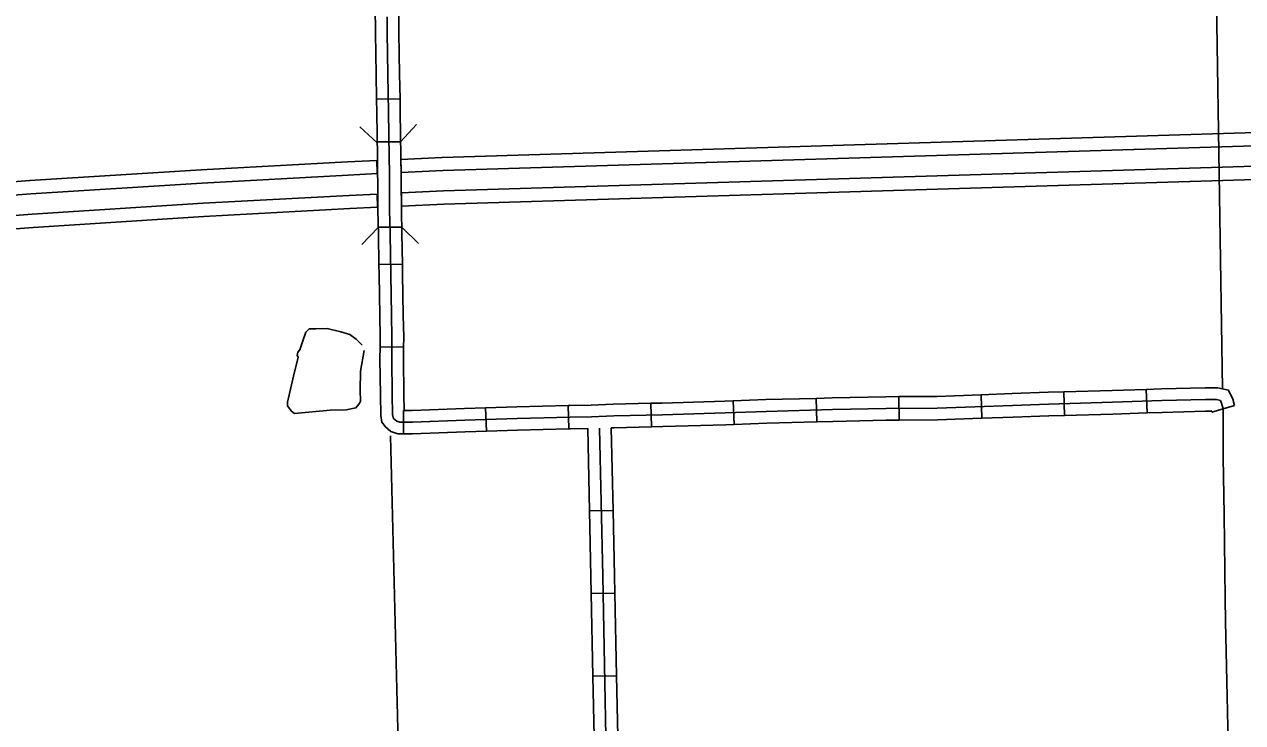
# Model space of a CAD drawing. Extents: x 1127717 to 1741049, y 2026793 to 2244711.
# Drawn here: x 1324961 to 1332746, y 2086909 to 2091369 of the extents above; entities that cross this region are included whole.
import ezdxf

# ---------------------------------------------------------------- set-up
doc = ezdxf.new("R2010")
doc.units = 0
for name, color, linetype in [('19', 7, 'Continuous'), ('32', 7, 'Continuous'), ('33', 7, 'Continuous'), ('35', 7, 'Continuous'), ('39', 7, 'Continuous'), ('5', 7, 'Continuous'), ('6', 7, 'Continuous')]:
    doc.layers.add(name, color=color, linetype=linetype)

msp = doc.modelspace()

# ---------------------------------------------------------------- linework, layer by layer
at = {"layer": '19'}
for p, q in [((1327369.8, 2090422.6), (1327367.2, 2090506.9)), ((1327214.1, 2090500.4), (1327215.4, 2090416.1)), ((1327215.4, 2090285), (1327218, 2090200.6)), ((1327372.4, 2090207.1), (1327371.1, 2090292.8))]:
    msp.add_line(p, q, dxfattribs=at)
for points in [[(1327367.2, 2090506.9), (1327631.5, 2090519.8), (1333801.6, 2090707.5), (1335403.5, 2090746.7), (1337899.3, 2090826.4)], [(1337901.1, 2090741.4), (1335405.9, 2090661.8), (1333804, 2090622.5), (1327634.7, 2090434.8), (1327369.8, 2090422.6)], [(1327371.1, 2090292.8), (1327639.7, 2090304.9), (1333807.5, 2090492.6), (1335409.6, 2090531.8), (1337904.3, 2090611.4)], [(1337905.9, 2090526.4), (1335412, 2090446.8), (1333809.9, 2090407.6), (1327643, 2090220), (1327372.4, 2090207.1)], [(1314274.3, 2089487.9), (1315455.2, 2089590.7), (1320019.8, 2089969.9), (1321826.1, 2090125.6), (1324996.3, 2090371.4), (1326091, 2090440.8), (1327025.8, 2090491.8), (1327214.1, 2090500.4)], [(1327215.4, 2090416.1), (1327030.1, 2090406.9), (1326096, 2090355.9), (1325002.2, 2090286.6), (1321833, 2090040.9), (1320027, 2089885.2), (1315462.4, 2089506), (1314291.9, 2089404.1)], [(1314274.3, 2089272), (1315473.4, 2089376.5), (1320037.9, 2089755.6), (1321843.6, 2089911.3), (1325011.4, 2090156.9), (1326103.7, 2090226.2), (1327036.6, 2090277.1), (1327215.4, 2090285)], [(1327218, 2090200.6), (1327040.9, 2090192.2), (1326108.7, 2090141.3), (1325017.3, 2090072.1), (1321850.5, 2089826.6), (1320045.1, 2089670.9), (1315480.6, 2089291.8), (1314281.8, 2089187.4)]]:
    msp.add_lwpolyline(points, dxfattribs=at)
at = {"layer": '32'}
for p, q in [((1327362, 2090893.9), (1327212.1, 2090890.8)), ((1327366, 2090619.1), (1327216, 2090618)), ((1327372.9, 2090074.5), (1327222.9, 2090073.4)), ((1327377, 2089837.7), (1327227, 2089835.3)), ((1327384.8, 2089307.7), (1327234.8, 2089309.5)), ((1332131, 2089037.4), (1332136.2, 2088887.5)), ((1328965.2, 2088948.5), (1328968.8, 2088798.5)), ((1329491.9, 2088964), (1329497.7, 2088814.1)), ((1330020.6, 2088980.3), (1330024.5, 2088830.3)), ((1330549.8, 2088991.1), (1330551, 2088841.1)), ((1331075.5, 2089003.3), (1331080.9, 2088853.4)), ((1331603.9, 2089021.6), (1331607.9, 2088871.7)), ((1327383.7, 2088903.3), (1327383.7, 2088753.3)), ((1327909.2, 2088919.9), (1327913.7, 2088770)), ((1328437.2, 2088934.9), (1328441.3, 2088784.9)), ((1332694.6, 2088934), (1332550.4, 2088892.8)), ((1328573, 2088261), (1328723, 2088264.3)), ((1328584.2, 2087733.2), (1328734.2, 2087736.3)), ((1328595, 2087205.3), (1328745, 2087208.4))]:
    msp.add_line(p, q, dxfattribs=at)
for points in [[(1327212.1, 2090890.8), (1327208.8, 2091048.4), (1327204.6, 2091313.8), (1327203.8, 2091486.1)], [(1327362, 2090893.9), (1327358.8, 2091051.1), (1327354.6, 2091315.3), (1327353.7, 2091489.4)], [(1332622.5, 2088913.4), (1332612.4, 2088948.6), (1332604.1, 2088967), (1332579.4, 2088972.5), (1332509, 2088972.5), (1332229.2, 2088965.8), (1331915.1, 2088954.9), (1331505.4, 2088944), (1331276.7, 2088935.6), (1330794.2, 2088918), (1330467.5, 2088915.5), (1330124.9, 2088908), (1329702.7, 2088897.1), (1329440.5, 2088887), (1329040.1, 2088875.3), (1328727.6, 2088867.7), (1328585.8, 2088861.9), (1328449.2, 2088860.2), (1328110.8, 2088851), (1327776.3, 2088840.9), (1327441.2, 2088828.3), (1327360.8, 2088828.3), (1327340.7, 2088835), (1327323.1, 2088850.1), (1327317.3, 2088857.7), (1327314.7, 2088876.1), (1327311.4, 2089004.3), (1327308.9, 2089231.4), (1327310.6, 2089370.7), (1327308, 2089510.6), (1327303, 2089772.1), (1327298.8, 2090029.4), (1327295.5, 2090182.7), (1327293.8, 2090418.2), (1327292.1, 2090523.3), (1327288.8, 2090808.2), (1327283.8, 2091049.8), (1327279.6, 2091314.6), (1327279.1, 2091418.5)], [(1327219.2, 2090363.9), (1327218.8, 2090417.4), (1327217.1, 2090522.3), (1327213.8, 2090807), (1327212.1, 2090890.8)], [(1327369.2, 2090365), (1327368.8, 2090419.1), (1327367.1, 2090524.3), (1327363.8, 2090809.5), (1327362, 2090893.9)], [(1327227, 2089835.3), (1327223.8, 2090028), (1327220.5, 2090181.7), (1327219.2, 2090363.9)], [(1327377, 2089837.7), (1327373.8, 2090030.8), (1327370.5, 2090183.8), (1327369.2, 2090365)], [(1327234.8, 2089309.5), (1327235.5, 2089370.5), (1327233.1, 2089509.3), (1327228, 2089770.8), (1327227, 2089835.3)], [(1327384.8, 2089307.7), (1327385.6, 2089370.9), (1327383, 2089512), (1327378, 2089773.4), (1327377, 2089837.7)], [(1327383.7, 2088753.3), (1327348.6, 2088753.3), (1327303, 2088768.5), (1327268.6, 2088798.1), (1327245.7, 2088827.5), (1327239.9, 2088870), (1327236.4, 2089002.9), (1327233.9, 2089231.5), (1327234.8, 2089309.5)], [(1327383.7, 2088903.3), (1327389.1, 2088903.3), (1327386.4, 2089005.7), (1327383.9, 2089231.4), (1327384.8, 2089307.7)], [(1332131, 2089037.4), (1331912.8, 2089029.9), (1331603.9, 2089021.6)], [(1332694.6, 2088934), (1332683, 2088974.6), (1332656.8, 2089032.2), (1332587.5, 2089047.5), (1332508.1, 2089047.5), (1332227, 2089040.7), (1332131, 2089037.4)], [(1328965.2, 2088948.5), (1328725.1, 2088942.7), (1328583.8, 2088936.8), (1328447.8, 2088935.2), (1328437.2, 2088934.9)], [(1329491.9, 2088964), (1329438, 2088962), (1329038.1, 2088950.2), (1328965.2, 2088948.5)], [(1330020.6, 2088980.3), (1329700.3, 2088972), (1329491.9, 2088964)], [(1330549.8, 2088991.1), (1330466.4, 2088990.5), (1330123.1, 2088982.9), (1330020.6, 2088980.3)], [(1331075.5, 2089003.3), (1330792.6, 2088993), (1330549.8, 2088991.1)], [(1331603.9, 2089021.6), (1331503.1, 2089019), (1331274, 2089010.6), (1331075.5, 2089003.3)], [(1327909.2, 2088919.9), (1327773.8, 2088915.9), (1327439.8, 2088903.3), (1327383.7, 2088903.3)], [(1328437.2, 2088934.9), (1328108.7, 2088925.9), (1327909.2, 2088919.9)], [(1331607.9, 2088871.7), (1331507.8, 2088869), (1331279.5, 2088860.7), (1331080.9, 2088853.4)], [(1332136.2, 2088887.5), (1331917.4, 2088879.9), (1331607.9, 2088871.7)], [(1332550.4, 2088892.8), (1332549, 2088897.5), (1332509.9, 2088897.5), (1332231.4, 2088890.8), (1332136.2, 2088887.5)], [(1328968.8, 2088798.5), (1328730.1, 2088792.8), (1328711.6, 2088792)], [(1329497.7, 2088814.1), (1329443, 2088812), (1329042.1, 2088800.3), (1328968.8, 2088798.5)], [(1330024.5, 2088830.3), (1329705.1, 2088822.1), (1329497.7, 2088814.1)], [(1330551, 2088841.1), (1330468.6, 2088840.5), (1330126.7, 2088833), (1330024.5, 2088830.3)], [(1331080.9, 2088853.4), (1330795.9, 2088843), (1330551, 2088841.1)], [(1327913.7, 2088770), (1327778.8, 2088765.9), (1327442.6, 2088753.3), (1327383.7, 2088753.3)], [(1328441.3, 2088784.9), (1328113, 2088776), (1327913.7, 2088770)], [(1328561.7, 2088786.6), (1328450.7, 2088785.2), (1328441.3, 2088784.9)], [(1328561.7, 2088786.6), (1328573, 2088261)], [(1328636.6, 2088790.5), (1328657, 2087844), (1328677.8, 2086821.3), (1328693.3, 2086283)], [(1328711.6, 2088792), (1328723, 2088264.3)], [(1328573, 2088261), (1328582, 2087842.5), (1328584.2, 2087733.2)], [(1328723, 2088264.3), (1328732, 2087845.6), (1328734.2, 2087736.3)], [(1328584.2, 2087733.2), (1328595, 2087205.3)], [(1328734.2, 2087736.3), (1328745, 2087208.4)], [(1328595, 2087205.3), (1328602.8, 2086819.4), (1328606.9, 2086676.8)], [(1328745, 2087208.4), (1328752.8, 2086823.1), (1328756.9, 2086681.2)]]:
    msp.add_lwpolyline(points, dxfattribs=at)
at = {"layer": '33'}
msp.add_lwpolyline([(1332622.5, 2088913.4), (1332622.5, 2088601.7), (1332627.5, 2088238.3), (1332634.2, 2087701.9), (1332637.6, 2087554.4), (1332647.6, 2087076.3), (1332654.3, 2086781.3), (1332656, 2086493), (1332662.7, 2086319.4)], dxfattribs=at)
at = {"layer": '35'}
msp.add_lwpolyline([(1327133.9, 2089286.7), (1327109.4, 2089153.5), (1327107.6, 2089032), (1327109.4, 2088959.5), (1327098.5, 2088942.3), (1327080.4, 2088919.6), (1327018.8, 2088907), (1326915.5, 2088904.2), (1326688.1, 2088884.3), (1326668.2, 2088897.9), (1326653.7, 2088917.8), (1326643.7, 2088932.3), (1326642.8, 2088955.9), (1326681.8, 2089122.7), (1326711.7, 2089242.3), (1326705.3, 2089255), (1326708.9, 2089275), (1326721.6, 2089289.5), (1326738.8, 2089341.1), (1326760.6, 2089402.8), (1326782.3, 2089424.5), (1326823.1, 2089425.4), (1326896.5, 2089426.3), (1326983.5, 2089405.5), (1327040.6, 2089388.3), (1327082.2, 2089359.2), (1327120.3, 2089320.3)], dxfattribs=at)
at = {"layer": '39'}
for points in [[(1327216.1, 2090613.5), (1327106.2, 2090715.6)], [(1327468.1, 2090729), (1327366, 2090619.1)], [(1327118.9, 2089963.5), (1327222.9, 2090071.6)], [(1327372.9, 2090074.5), (1327481, 2089970.5)]]:
    msp.add_lwpolyline(points, dxfattribs=at)
at = {"layer": '5'}
msp.add_lwpolyline([(1327302, 2088740.7), (1327362.8, 2086270.7)], dxfattribs=at)
at = {"layer": '6'}
msp.add_lwpolyline([(1332580.5, 2091511), (1332617.5, 2089040.9)], dxfattribs=at)

doc.saveas('drawing.dxf')
